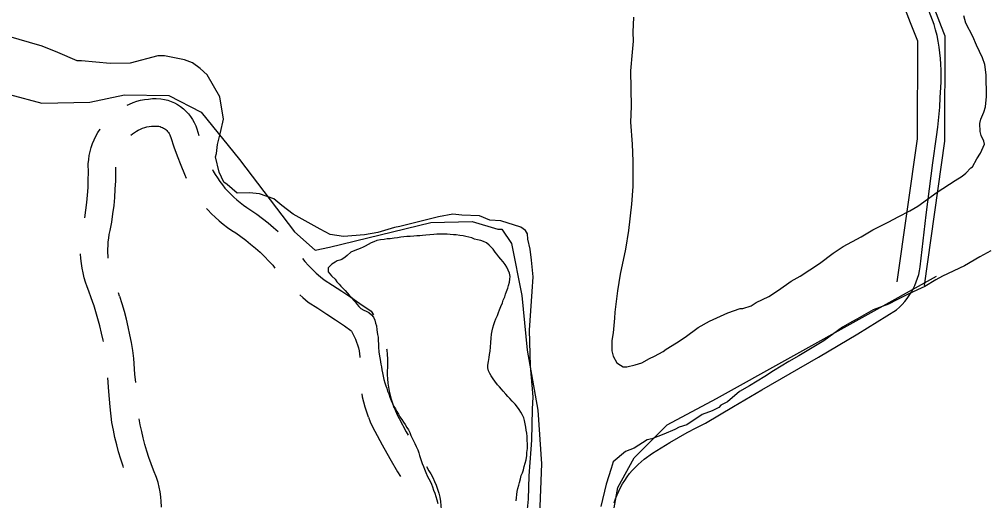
# Model space of a CAD drawing. Extents: x 3329297 to 3367176, y 649250 to 674653.
# Drawn here: x 3350420 to 3351481, y 665963 to 666490 of the extents above; entities that cross this region are included whole.
import ezdxf

# ---------------------------------------------------------------- set-up
doc = ezdxf.new("R2010")
doc.units = 0
for name, color, linetype in [('V-DTCH-CNTR', 7, 'Continuous'), ('V-ROAD-CNTR', 7, 'Continuous'), ('V-SITE-OTLN', 7, 'Continuous'), ('V-SITE-VEGE', 7, 'Continuous'), ('V-TOPO-SHOR', 7, 'Continuous')]:
    doc.layers.add(name, color=color, linetype=linetype)

msp = doc.modelspace()

# ---------------------------------------------------------------- linework, layer by layer
at = {"layer": 'V-DTCH-CNTR'}
for points in [[(3351428.6, 666453.5), (3351427.7, 666459.8), (3351426.6, 666466.1), (3351425.4, 666472.3), (3351423.9, 666478.5), (3351422.2, 666484.6), (3351412.3, 666509.9)], [(3351317.2, 666132.8), (3351338.6, 666145.7), (3351359.9, 666158.7), (3351381.1, 666172), (3351384.2, 666174.8), (3351387.2, 666177.8), (3351390, 666181), (3351392.6, 666184.3), (3351395, 666187.7), (3351397.3, 666191.3), (3351399.3, 666195), (3351401.1, 666198.8), (3351402.7, 666202.6), (3351404.1, 666206.6), (3351405.3, 666210.6), (3351406.3, 666214.7), (3351407, 666218.9), (3351410.1, 666247.4), (3351413.5, 666276), (3351417, 666304.4), (3351420.8, 666332.9), (3351424.7, 666361.4), (3351426.2, 666372.1), (3351427.4, 666382.9), (3351428.3, 666393.8), (3351429, 666404.6), (3351429.4, 666415.5), (3351429.8, 666421.8), (3351429.9, 666428.2), (3351429.9, 666434.5), (3351429.7, 666440.9), (3351429.2, 666447.2), (3351428.6, 666453.5)], [(3351071.7, 665960.7), (3351073.1, 665965), (3351074.8, 665969.2), (3351076.6, 665973.4), (3351078.6, 665977.4), (3351080.8, 665981.4), (3351083.2, 665985.2), (3351085.8, 665988.9), (3351088.5, 665992.6), (3351091.4, 665996), (3351094.5, 665999.4), (3351097.7, 666002.6), (3351101, 666005.6), (3351104.5, 666008.5), (3351113.7, 666014.8), (3351123, 666020.9), (3351132.4, 666026.7), (3351142, 666032.3), (3351151.7, 666037.7), (3351161.5, 666042.9), (3351171.5, 666047.8), (3351202.4, 666066.1), (3351233.3, 666084.3), (3351264.4, 666102.3), (3351295.6, 666120.1), (3351317.2, 666132.8)]]:
    msp.add_lwpolyline(points, dxfattribs=at)
at = {"layer": 'V-ROAD-CNTR'}
msp.add_line((3350529.5, 666187), (3350528.3, 666190.5), dxfattribs=at)
for points in [[(3351319.9, 666767.1), (3351432.6, 666475.7)], [(3351291.5, 666757.6), (3351396.1, 666486.8)], [(3351396.1, 666486.8), (3351404, 666466.5), (3351403.5, 666359.1), (3351381.5, 666202.8)], [(3351432.6, 666475.7), (3351434, 666472), (3351433.5, 666356.9), (3351411.2, 666198.6)], [(3350537.8, 666396.2), (3350540.2, 666397.4), (3350544.2, 666399), (3350548.4, 666400.4), (3350552.5, 666401.5), (3350556.8, 666402.3), (3350561.1, 666402.9), (3350565.4, 666403.3), (3350569.7, 666403.3), (3350574.5, 666403.1), (3350578.6, 666402.4), (3350582.4, 666401.5), (3350586.1, 666400.2), (3350589.6, 666398.7), (3350593, 666396.8), (3350596.3, 666394.7), (3350599.4, 666392.3), (3350602.2, 666389.7), (3350604.9, 666386.8), (3350607.3, 666383.7), (3350609.4, 666380.5), (3350611.3, 666377.1), (3350612.9, 666373.5), (3350614, 666370.3), (3350616.5, 666362.8)], [(3350491.3, 666272.9), (3350491.3, 666272.9), (3350492.5, 666281.1), (3350493.5, 666289.4), (3350494.3, 666297.6), (3350494.9, 666305.9), (3350495.2, 666314.2), (3350495.3, 666322.5), (3350495.1, 666331.8), (3350495.6, 666336.7), (3350496.3, 666341.1), (3350497.2, 666345.5), (3350498.4, 666349.8), (3350499.9, 666354), (3350501.6, 666358.2), (3350503.5, 666362.2), (3350505.7, 666366.1), (3350508.1, 666369.9), (3350508.2, 666370)], [(3350541.7, 666363.2), (3350541.8, 666363.2), (3350543.7, 666364.8), (3350545.8, 666366.3), (3350547.9, 666367.6), (3350550, 666368.8), (3350552.3, 666369.9), (3350554.6, 666370.8), (3350557, 666371.6), (3350559.4, 666372.3), (3350561.8, 666372.8), (3350564.3, 666373.1), (3350566.8, 666373.3), (3350569.3, 666373.3), (3350571.3, 666373.2), (3350572.4, 666373), (3350573.8, 666372.7), (3350575.1, 666372.2), (3350576.4, 666371.7), (3350577.7, 666371), (3350578.9, 666370.2), (3350580, 666369.4), (3350581.1, 666368.4), (3350582, 666367.3), (3350582.9, 666366.2), (3350583.7, 666365), (3350584.4, 666363.8), (3350584.9, 666362.5), (3350585.6, 666360.6), (3350588.9, 666350.7), (3350592.6, 666340.5), (3350596.5, 666330.4), (3350600.7, 666320.4), (3350602.6, 666316.1)], [(3350517.1, 666228.7), (3350516.9, 666230.7), (3350516.7, 666234.6), (3350516.7, 666238.6), (3350516.8, 666242.6), (3350517.1, 666246.6), (3350517.6, 666250.6), (3350518.2, 666254.5), (3350519.2, 666259), (3350520.9, 666268), (3350522.2, 666277), (3350523.4, 666286.1), (3350524.2, 666295.2), (3350524.8, 666304.3), (3350525.2, 666313.4), (3350525.3, 666322.6), (3350525.2, 666328.1)], [(3350631.2, 666325.7), (3350632.1, 666323.8), (3350634.2, 666320.3), (3350636.7, 666316.4), (3350639.3, 666312.6), (3350642.1, 666308.9), (3350645, 666305.3), (3350648.1, 666301.9), (3350651.3, 666298.6), (3350654.6, 666295.4), (3350658.1, 666292.3), (3350661.6, 666289.4), (3350665.3, 666286.6), (3350669.1, 666284), (3350673.5, 666281.2), (3350680, 666276.6), (3350686.1, 666272), (3350692.2, 666267.2), (3350698, 666262.2), (3350703.1, 666257.6)], [(3350624.7, 666283), (3350626.1, 666281.5), (3350630.1, 666277.3), (3350634.3, 666273.3), (3350638.6, 666269.5), (3350643.1, 666265.8), (3350647.7, 666262.3), (3350652.5, 666259), (3350656.8, 666256.3), (3350662.3, 666252.4), (3350667.8, 666248.3), (3350673.1, 666244), (3350678.3, 666239.6), (3350683.4, 666235), (3350688.4, 666230.3), (3350693.2, 666225.4), (3350697.4, 666220.9), (3350699.8, 666217.6)], [(3350501.2, 666177.2), (3350498.5, 666185), (3350495.7, 666192.5), (3350493.9, 666197), (3350492.2, 666202.1), (3350490.7, 666207.2), (3350489.4, 666212.4), (3350488.4, 666217.6), (3350487.6, 666222.9), (3350487, 666228.2), (3350486.7, 666233.3)], [(3350729.8, 666228.1), (3350732.4, 666225.1), (3350736.4, 666220.6), (3350740.6, 666216.4), (3350745, 666212.2), (3350749.5, 666208.3), (3350753.7, 666204.8), (3350763, 666198.9), (3350773.1, 666192.4), (3350783, 666185.7), (3350792.9, 666179), (3350805.1, 666170.5), (3350807.7, 666166.4)], [(3350547.1, 666092.3), (3350546.3, 666101.5), (3350545.1, 666118.5), (3350543.9, 666127.5), (3350542.5, 666136.1), (3350540.8, 666144.7), (3350539, 666153.2), (3350536.9, 666161.7), (3350534.7, 666170.1), (3350532.2, 666178.5), (3350529.6, 666186.7)], [(3350726.9, 666188.3), (3350730.2, 666185.4), (3350736.1, 666180.5), (3350746.8, 666173.7), (3350756.5, 666167.3), (3350766.2, 666160.9), (3350775.9, 666154.3), (3350783.1, 666149.2), (3350783.5, 666148.6), (3350785.2, 666145.7), (3350786.7, 666142.7), (3350788, 666139.7), (3350789.3, 666136.6), (3350790.3, 666133.5), (3350791.2, 666130.3), (3350791.9, 666127), (3350792.5, 666123.7), (3350792.9, 666120.4), (3350792.9, 666119.7)], [(3350511.7, 666137.2), (3350511.4, 666138.7), (3350509.7, 666146.6), (3350507.9, 666154.3), (3350505.8, 666162.1), (3350503.6, 666169.8), (3350501.1, 666177.6)], [(3350821.9, 666129.4), (3350822.2, 666128.1), (3350822.8, 666123.2), (3350823.1, 666118.4), (3350823.2, 666113.6), (3350823, 666108.7), (3350822.7, 666105), (3350822.8, 666100.9), (3350823, 666096.4), (3350823.5, 666091.8), (3350824.1, 666087.3), (3350824.9, 666082.9), (3350825.9, 666078.4), (3350827.1, 666074), (3350828.5, 666069.7), (3350830.1, 666065.1)], [(3350533.7, 665999.4), (3350533.3, 666000.7), (3350530.8, 666008.4), (3350528.4, 666016.3), (3350526.3, 666024.2), (3350524.4, 666032.2), (3350522.7, 666040.2), (3350521.1, 666048.7), (3350519.3, 666065.9), (3350517.8, 666082.5), (3350516.6, 666097.6)], [(3350795, 666079.9), (3350795.5, 666076.8), (3350796.8, 666071.2), (3350798.3, 666065.6), (3350800, 666060.1), (3350801.9, 666054.9)], [(3350829.9, 666065.7), (3350831.7, 666061.2), (3350833.6, 666057.1), (3350835.8, 666052.9), (3350843.5, 666038.5), (3350845.6, 666034.8)], [(3350575.3, 665956), (3350575.3, 665956.6), (3350575.1, 665961.9), (3350574.6, 665967.2), (3350573.8, 665972.5), (3350572.9, 665977.8), (3350571.6, 665983), (3350570, 665988.5), (3350566.8, 665996.3), (3350564.2, 666003.2), (3350561.7, 666010.3), (3350559.4, 666017.3), (3350557.3, 666024.4), (3350555.4, 666031.6), (3350553.7, 666038.8), (3350552.1, 666046.1), (3350550.9, 666052.5)], [(3350802.1, 666054.3), (3350804.2, 666049.3), (3350806.6, 666044), (3350809.2, 666039), (3350817.2, 666024), (3350825.6, 666009.2), (3350834.1, 665994.5), (3350837.3, 665989.3)], [(3350865.8, 666000.3), (3350868.5, 665995.8), (3350870.7, 665992.3), (3350872.9, 665988.3), (3350874.8, 665984.1), (3350876.5, 665979.9), (3350878, 665975.6), (3350879.3, 665971.2), (3350880.3, 665966.7), (3350881.1, 665962.2), (3350881.6, 665957.6), (3350881.9, 665953.1), (3350881.9, 665948.5), (3350881.7, 665943.9), (3350881.2, 665939.3), (3350880.7, 665936), (3350880.2, 665927.9), (3350879.7, 665919), (3350879.2, 665910.1), (3350878.9, 665903.8)]]:
    msp.add_lwpolyline(points, dxfattribs=at)
at = {"layer": 'V-SITE-OTLN'}
for points in [[(3350408.9, 666407.8), (3350444.3, 666398.2), (3350497, 666399.3), (3350535, 666407.4), (3350583.3, 666406.9), (3350618.9, 666388.6), (3350661, 666336.7), (3350721.3, 666257.3), (3350743.7, 666237.3), (3350759.7, 666240.5), (3350870.6, 666267.7), (3350916, 666268.6), (3350944, 666260.4)], [(3350944, 666260.4), (3350948.4, 666260.5), (3350959, 666244.6), (3350970.4, 666187.7), (3350976.1, 666127.7), (3350987.7, 666062), (3350991.8, 666003.4), (3350988.9, 665928.6), (3350982.1, 665831.7), (3350971.4, 665784.6), (3350957.8, 665730), (3350944.9, 665710.5), (3350921.6, 665629.4), (3350916.8, 665580.9), (3350918.2, 665512), (3350904.7, 665453.1), (3350907, 665415.1)]]:
    msp.add_lwpolyline(points, dxfattribs=at)
at = {"layer": 'V-SITE-VEGE'}
for p, q in [((3351092.8, 666492.7), (3351092, 666476.3)), ((3351457, 666486), (3351454.6, 666493.9)), ((3351464.7, 666471.5), (3351457, 666486)), ((3351092, 666476.3), (3351092.2, 666466.1)), ((3350444.8, 666460.9), (3350405.6, 666472.2)), ((3351092.2, 666466.1), (3351091.3, 666454.2)), ((3351468.8, 666461.9), (3351464.7, 666471.5)), ((3350461.9, 666453.9), (3350444.8, 666460.9)), ((3351091.3, 666454.2), (3351089.4, 666433.7)), ((3351475.4, 666447.9), (3351468.8, 666461.9)), ((3350482.8, 666444.6), (3350461.9, 666453.9)), ((3350487.7, 666444.7), (3350482.8, 666444.6)), ((3350519.3, 666441.7), (3350487.7, 666444.7)), ((3350571.5, 666450.1), (3350541.2, 666442.2)), ((3350578.7, 666450.2), (3350571.5, 666450.1)), ((3350600.7, 666445.8), (3350578.7, 666450.2)), ((3350609.3, 666442.4), (3350600.7, 666445.8)), ((3351477.8, 666440.6), (3351475.4, 666447.9)), ((3350541.2, 666442.2), (3350519.3, 666441.7)), ((3350617.9, 666436.5), (3350609.3, 666442.4)), ((3350625.4, 666429.3), (3350617.9, 666436.5)), ((3351089.4, 666433.7), (3351090.2, 666394.7)), ((3351479.1, 666429.3), (3351477.8, 666440.6)), ((3350639.3, 666405.3), (3350625.4, 666429.3)), ((3351479.6, 666405.5), (3351479.1, 666429.3)), ((3350643.4, 666381), (3350639.3, 666405.3)), ((3351478.7, 666394.2), (3351479.6, 666405.5)), ((3351090.2, 666394.7), (3351089.5, 666377.7)), ((3351476.6, 666388.5), (3351478.7, 666394.2)), ((3350640, 666366.4), (3350643.4, 666381)), ((3351472.3, 666375.9), (3351473.3, 666381)), ((3351473.3, 666381), (3351476.6, 666388.5)), ((3351089.5, 666377.7), (3351091.1, 666353.4)), ((3351472.5, 666367.4), (3351472.3, 666375.9)), ((3350636.7, 666352.9), (3350640, 666366.4)), ((3351473.7, 666362.9), (3351472.5, 666367.4)), ((3351476.7, 666356.7), (3351473.7, 666362.9)), ((3350635.7, 666343.2), (3350636.7, 666352.9)), ((3351091.1, 666353.4), (3351092, 666334.7)), ((3351473, 666343.6), (3351477.3, 666353.4)), ((3351477.3, 666353.4), (3351476.7, 666356.7)), ((3350634.5, 666339.5), (3350635.7, 666343.2)), ((3350638.5, 666322.6), (3350634.5, 666339.5)), ((3351464.2, 666328.7), (3351469.1, 666337.3)), ((3351469.1, 666337.3), (3351473, 666343.6)), ((3351092, 666334.7), (3351092, 666306.9)), ((3351457, 666321.8), (3351462.5, 666327.6)), ((3351462.5, 666327.6), (3351464.2, 666328.7)), ((3350643.6, 666311.7), (3350638.5, 666322.6)), ((3351445.3, 666313.6), (3351453.1, 666318.3)), ((3351453.1, 666318.3), (3351457, 666321.8)), ((3350647.3, 666309.4), (3350643.6, 666311.7)), ((3350658.4, 666299.9), (3350647.3, 666309.4)), ((3351092, 666306.9), (3351090.7, 666287.7)), ((3351425.7, 666300.8), (3351445.3, 666313.6)), ((3350671.8, 666300.2), (3350658.4, 666299.9)), ((3350682.8, 666299.2), (3350671.8, 666300.2)), ((3350698.7, 666293.4), (3350682.8, 666299.2)), ((3351404.5, 666285.6), (3351425.7, 666300.8)), ((3350707.4, 666286.3), (3350698.7, 666293.4)), ((3350719.7, 666276.8), (3350707.4, 666286.3)), ((3351090.7, 666287.7), (3351087.4, 666258.7)), ((3351395.5, 666280.3), (3351404.5, 666285.6)), ((3350749.2, 666260.4), (3350719.7, 666276.8)), ((3350879.1, 666274), (3350836.7, 666263.4)), ((3350894.8, 666276.8), (3350879.1, 666274)), ((3350904.6, 666275.7), (3350894.8, 666276.8)), ((3350924, 666274.9), (3350904.6, 666275.7)), ((3350935.1, 666270.3), (3350924, 666274.9)), ((3351372.6, 666268.5), (3351382.7, 666273.8)), ((3351382.7, 666273.8), (3351395.5, 666280.3)), ((3350836.7, 666263.4), (3350830.7, 666262.1)), ((3350947.3, 666269.3), (3350935.1, 666270.3)), ((3350969.3, 666262.5), (3350947.3, 666269.3)), ((3351355.2, 666259.7), (3351372.6, 666268.5)), ((3350760.3, 666254.5), (3350749.2, 666260.4)), ((3350774.9, 666252.4), (3350760.3, 666254.5)), ((3350798, 666254.1), (3350774.9, 666252.4)), ((3350812.5, 666256.8), (3350798, 666254.1)), ((3350830.7, 666262.1), (3350812.5, 666256.8)), ((3350974.2, 666258.9), (3350969.3, 666262.5)), ((3350976.7, 666255.3), (3350974.2, 666258.9)), ((3350976.9, 666249.3), (3350976.7, 666255.3)), ((3351087.4, 666258.7), (3351083.8, 666238.3)), ((3351342.3, 666252.1), (3351355.2, 666259.7)), ((3350979.5, 666238.4), (3350976.9, 666249.3)), ((3351322.7, 666241.5), (3351342.3, 666252.1)), ((3350981, 666226.2), (3350979.5, 666238.4)), ((3351083.8, 666238.3), (3351078.2, 666211)), ((3351296.5, 666222.8), (3351311.6, 666233.9)), ((3351311.6, 666233.9), (3351322.7, 666241.5)), ((3351484.2, 666236.6), (3351472.2, 666230.2)), ((3350982.6, 666208), (3350981, 666226.2)), ((3351275.3, 666208.8), (3351296.5, 666222.8)), ((3351472.2, 666230.2), (3351455.4, 666220.2)), ((3351078.2, 666211), (3351075.1, 666192.8)), ((3351455.4, 666220.2), (3351431.3, 666208.7)), ((3350981.7, 666192.2), (3350982.6, 666208)), ((3351251.8, 666193.6), (3351265.7, 666203.5)), ((3351265.7, 666203.5), (3351275.3, 666208.8)), ((3351424.1, 666204.9), (3351412, 666197.4)), ((3351431.3, 666208.7), (3351424.1, 666204.9)), ((3350978.9, 666149.6), (3350981.7, 666192.2)), ((3351075.1, 666192.8), (3351072.2, 666169.5)), ((3351241.2, 666186.6), (3351251.8, 666193.6)), ((3351395.2, 666189.7), (3351381.9, 666183.4)), ((3351412, 666197.4), (3351395.2, 666189.7)), ((3351221.6, 666176.5), (3351227.2, 666180)), ((3351227.2, 666180), (3351241.2, 666186.6)), ((3351372.3, 666178.3), (3351365.1, 666175.7)), ((3351381.9, 666183.4), (3351372.3, 666178.3)), ((3351072.2, 666169.5), (3351071.8, 666162.7)), ((3351176, 666159.7), (3351196.2, 666168.6)), ((3351196.2, 666168.6), (3351209.7, 666173.5)), ((3351209.7, 666173.5), (3351212.6, 666173.5)), ((3351212.6, 666173.5), (3351221.6, 666176.5)), ((3351355.4, 666171.9), (3351337.4, 666161.8)), ((3351365.1, 666175.7), (3351355.4, 666171.9)), ((3351071.8, 666162.7), (3351070.4, 666146.8)), ((3351163.7, 666152.7), (3351176, 666159.7)), ((3351332.6, 666159.3), (3351321.8, 666153)), ((3351337.4, 666161.8), (3351332.6, 666159.3)), ((3350979.7, 666110.7), (3350978.9, 666149.6)), ((3351070.4, 666146.8), (3351068.9, 666138.3)), ((3351149.2, 666142.2), (3351163.7, 666152.7)), ((3351321.8, 666153), (3351301.4, 666138)), ((3351068.9, 666138.3), (3351069.1, 666127)), ((3351128.5, 666128.8), (3351139.7, 666135.8)), ((3351139.7, 666135.8), (3351149.2, 666142.2)), ((3351301.4, 666138), (3351273.8, 666121.6)), ((3351069.1, 666127), (3351070.4, 666121.3)), ((3351115.7, 666121.1), (3351125.2, 666126.4)), ((3351125.2, 666126.4), (3351128.5, 666128.8)), ((3351070.4, 666121.3), (3351074.5, 666114.1)), ((3351101.7, 666114), (3351110.1, 666118.7)), ((3351110.1, 666118.7), (3351115.7, 666121.1)), ((3351262.9, 666115.3), (3351246.1, 666105.2)), ((3351273.8, 666121.6), (3351262.9, 666115.3)), ((3350982.8, 666076.7), (3350979.7, 666110.7)), ((3351074.5, 666114.1), (3351078.5, 666111.3)), ((3351078.5, 666111.3), (3351081.4, 666109.7)), ((3351081.4, 666109.7), (3351085.3, 666109.7)), ((3351085.3, 666109.7), (3351094.4, 666111.6)), ((3351094.4, 666111.6), (3351101.7, 666114)), ((3351246.1, 666105.2), (3351236.5, 666098.9)), ((3351236.5, 666098.9), (3351219.7, 666088.9)), ((3351208.9, 666082.6), (3351195.7, 666071.3)), ((3351219.7, 666088.9), (3351208.9, 666082.6)), ((3350981.9, 666063.3), (3350982.8, 666076.7)), ((3350981.4, 666029.2), (3350981.9, 666063.3)), ((3351186.1, 666065.1), (3351178.9, 666061.3)), ((3351188.5, 666067.5), (3351186.1, 666065.1)), ((3351195.7, 666071.3), (3351188.5, 666067.5)), ((3351168.1, 666057.4), (3351151.3, 666046.1)), ((3351178.9, 666061.3), (3351168.1, 666057.4)), ((3351138, 666041), (3351125.9, 666035.9)), ((3351142.8, 666043.5), (3351138, 666041)), ((3351151.3, 666046.1), (3351142.8, 666043.5)), ((3351112.7, 666030.7), (3351107.8, 666029.4)), ((3351125.9, 666035.9), (3351112.7, 666030.7)), ((3350978.5, 665990.3), (3350980.4, 666019.5)), ((3350980.4, 666019.5), (3350981.4, 666029.2)), ((3351093.4, 666020.6), (3351083.8, 666016.8)), ((3351107.8, 666029.4), (3351093.4, 666020.6)), ((3351083.8, 666016.8), (3351070.6, 666005.5)), ((3351068.3, 665998.2), (3351062.6, 665981.1)), ((3351070.6, 666005.5), (3351068.3, 665998.2)), ((3350977.8, 665964.7), (3350978.5, 665990.3)), ((3351062.6, 665981.1), (3351057, 665956.6)), ((3350975.8, 665946.4), (3350977.8, 665964.7))]:
    msp.add_line(p, q, dxfattribs=at)
at = {"layer": 'V-TOPO-SHOR'}
for points in [[(3350925.3, 666247.8), (3350921.9, 666248.7), (3350918.6, 666249.5), (3350915.4, 666250.7), (3350912.4, 666251.4), (3350909.1, 666252.3), (3350906, 666253), (3350902.4, 666253.5), (3350898.5, 666254), (3350895.5, 666254.2), (3350891.9, 666254.6), (3350888.6, 666254.8), (3350884.9, 666255), (3350881.8, 666254.9), (3350877.2, 666254.9), (3350873.8, 666254.5), (3350869.6, 666254), (3350865.3, 666253.7), (3350861.6, 666253.5), (3350858.4, 666253.2), (3350855.3, 666253), (3350852, 666252.8), (3350848.1, 666252.4), (3350844.2, 666252.2), (3350841.1, 666251.8), (3350837.9, 666251.5), (3350834, 666251), (3350830.3, 666250.6), (3350826.2, 666249.9), (3350822.6, 666249.6), (3350819.6, 666249.1), (3350815.5, 666248.6), (3350811.5, 666247.8), (3350808.3, 666246.4), (3350805.1, 666245.4), (3350802, 666243.7), (3350798.5, 666241.7), (3350796.3, 666240.7), (3350793.1, 666239.1), (3350787.4, 666237), (3350782.9, 666235), (3350778.9, 666231.4), (3350776.7, 666229.8), (3350773.2, 666227.2), (3350771, 666226.5), (3350768.1, 666225.5), (3350765.9, 666224.1), (3350762.1, 666222.1), (3350758.2, 666217.9), (3350758, 666213.6), (3350761.7, 666209.4), (3350762.1, 666208.7), (3350765.7, 666205.4), (3350767.7, 666202.7), (3350770.1, 666200.2), (3350772.1, 666197.9), (3350774.3, 666195.7), (3350776.7, 666193.3), (3350778.9, 666190.7), (3350781.1, 666188.2), (3350783.5, 666185.5), (3350785.5, 666183.1), (3350787.5, 666180.7), (3350789.7, 666178), (3350791.7, 666175.7)], [(3350936.2, 666136.1), (3350936.7, 666141), (3350937.1, 666145.5), (3350937.8, 666148.8), (3350938.7, 666152.4), (3350939.7, 666155.9), (3350940.6, 666159.1), (3350941.7, 666162.1), (3350943.5, 666165.8), (3350944.9, 666169), (3350945.9, 666171.9), (3350947.5, 666175.6), (3350949, 666179.5), (3350950, 666182.4), (3350951.7, 666186.1), (3350952.5, 666189.1), (3350953.7, 666192), (3350955.1, 666195.6), (3350955.9, 666198.7), (3350956.7, 666202.4), (3350957.2, 666205.6), (3350957.4, 666208.6), (3350956.8, 666212.1), (3350955.5, 666215.5), (3350953.8, 666218.8), (3350952.1, 666221.6), (3350949.8, 666224.4), (3350947.5, 666227.5), (3350945.2, 666230.2), (3350943.1, 666232.8), (3350941.2, 666235.2), (3350938.8, 666238.3), (3350936.8, 666240.7), (3350934.4, 666242.8), (3350931.6, 666245.2), (3350928.2, 666247), (3350925.3, 666247.8)], [(3351068.3, 662183.8), (3351053.7, 662317.2), (3351064.3, 662432.6), (3351023.7, 662915.7), (3351012.4, 663186.1), (3350957.1, 663820.7), (3350951.8, 664711.3), (3350998.5, 664812.4), (3350987.4, 664935), (3351039.9, 665778.9), (3351075.6, 665977.3), (3351093.6, 666009.7), (3351129.6, 666045.9), (3351183.6, 666074.8), (3351424.9, 666208.7)], [(3350791.7, 666175.7), (3350793.9, 666173.5), (3350797, 666171.7), (3350799.9, 666170.4), (3350802.8, 666169.1), (3350805.4, 666166.5), (3350807.6, 666163.8), (3350809.3, 666160.6), (3350810.1, 666157.4), (3350810.9, 666154.3), (3350811.4, 666150.1), (3350812.3, 666145.1), (3350812.7, 666142), (3350812.9, 666138.2), (3350813.1, 666134.8), (3350813.2, 666131), (3350813.7, 666125.9), (3350814.3, 666121.3), (3350814.9, 666117.6), (3350815.9, 666112.4), (3350816.4, 666109.4), (3350817, 666106.4), (3350817.5, 666103.1), (3350818.3, 666099.4), (3350819.2, 666095.6), (3350820.2, 666092.1), (3350821.3, 666088.9), (3350822.2, 666086.1), (3350823.2, 666082.9), (3350824.5, 666079.8), (3350825.7, 666076.2), (3350827.2, 666072.5), (3350828.6, 666069.2), (3350830.1, 666066), (3350831.7, 666063.4), (3350833.3, 666060.6), (3350835.1, 666057.7)], [(3350964.2, 665962.6), (3350964.5, 665966.1), (3350964.8, 665969.8), (3350965.3, 665972.9), (3350965.9, 665976.2), (3350967.1, 665980.1), (3350967.9, 665983), (3350969, 665986.8), (3350969.7, 665990.4), (3350971, 665993.6), (3350972, 665996.7), (3350973, 666000.3), (3350974.1, 666004.2), (3350975.1, 666007.7), (3350975.7, 666012.3), (3350976, 666015.6), (3350976.4, 666020.2), (3350976.6, 666025), (3350976.3, 666029.1), (3350976.1, 666033.4), (3350975.7, 666036.9), (3350975.2, 666040.2), (3350974.8, 666043.3), (3350974.1, 666047.2), (3350973.4, 666050.9), (3350972.4, 666053.8), (3350970.7, 666057.3), (3350969.1, 666060), (3350967.5, 666062.7), (3350965.5, 666065.4), (3350963, 666068.5), (3350959.9, 666072.1), (3350957.3, 666075), (3350955.1, 666077.1), (3350952.9, 666079.5), (3350949.9, 666082.8), (3350947.9, 666085.2), (3350945.7, 666087.5), (3350943.6, 666090), (3350940.6, 666093.8), (3350938.9, 666096.5), (3350936.9, 666099.6), (3350935.2, 666102.3), (3350933.8, 666105.2), (3350932.9, 666108.3), (3350933, 666111.3), (3350933.9, 666115.5), (3350934.6, 666119.7), (3350935, 666123), (3350935.5, 666126.8), (3350935.9, 666131.2), (3350936.2, 666136.1)], [(3350835.1, 666057.7), (3350836.8, 666054.9), (3350838.8, 666051.8), (3350840.6, 666049.1), (3350842.6, 666046.2), (3350844.3, 666043.1), (3350846, 666040.5), (3350847.5, 666037.6), (3350848.8, 666034.4), (3350850.2, 666031.4), (3350851.7, 666028.4), (3350853, 666025.4), (3350854.7, 666022.3), (3350856.3, 666018.6), (3350857.4, 666015.5), (3350858.2, 666012.5), (3350859.6, 666007.9), (3350861.1, 666003.5), (3350862.5, 666000.3), (3350863.7, 665997.5), (3350865.2, 665993.9), (3350867, 665989.6), (3350868.5, 665986.9), (3350869.8, 665984.2), (3350871.2, 665981.1), (3350872.3, 665978), (3350873.6, 665974.5), (3350875, 665971), (3350876.2, 665967.5), (3350877.2, 665964), (3350878.1, 665960)]]:
    msp.add_lwpolyline(points, dxfattribs=at)

doc.saveas('drawing.dxf')
